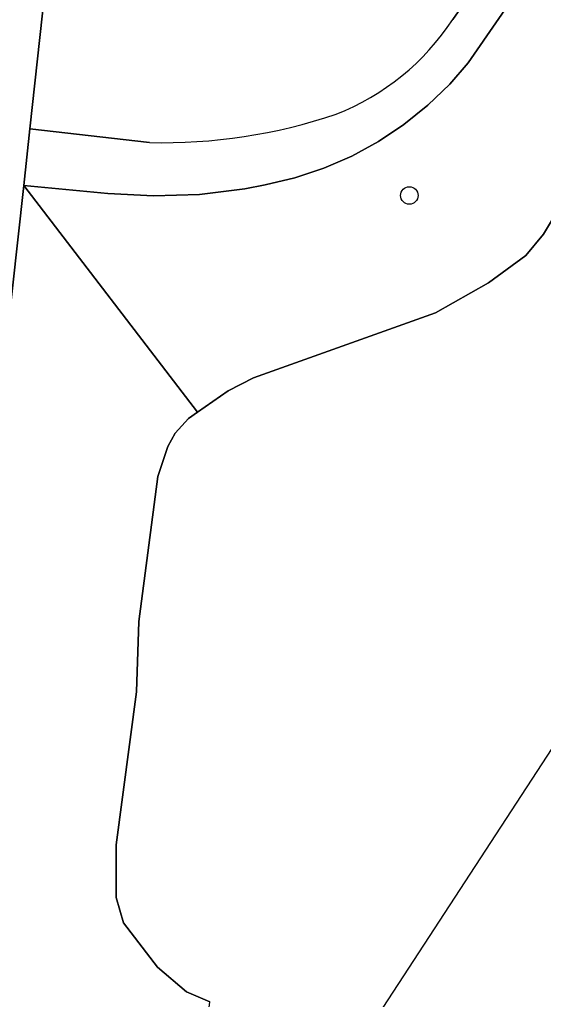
# Model space of a CAD drawing. Extents: x 161928 to 163071, y 386474 to 387428.
# Drawn here: x 162393.1 to 162422.4, y 386501 to 386555.8 of the extents above; entities that cross this region are included whole.
import ezdxf

# ---------------------------------------------------------------- set-up
doc = ezdxf.new("R2010")
doc.units = 0
for name, color, linetype in [('IMGEO_Boom', 7, 'Continuous'), ('IMGEO_Groenvoorziening', 7, 'Continuous'), ('IMGEO_Meer_plas_ven_vijver', 7, 'Continuous'), ('IMGEO_Voetpad_halfverhard', 7, 'Continuous'), ('IMGEO_Voetpad_open', 7, 'Continuous')]:
    doc.layers.add(name, color=color, linetype=linetype)

msp = doc.modelspace()

# ---------------------------------------------------------------- linework, layer by layer
at = {"layer": 'IMGEO_Boom'}
msp.add_circle((162414.897, 386545.929), 0.489, dxfattribs=at)
at = {"layer": 'IMGEO_Groenvoorziening'}
for points in [[(162440.702, 386585.864), (162418.182, 386553.338), (162417.153, 386552.158), (162415.924, 386550.971), (162414.594, 386549.899), (162413.174, 386548.95), (162411.674, 386548.131), (162410.108, 386547.45), (162408.487, 386546.912), (162406.824, 386546.52), (162405.699, 386546.306), (162403.155, 386545.99), (162400.592, 386545.903), (162398.032, 386546.045), (162393.322, 386546.486), (162403.05, 386533.82), (162404.756, 386535.016), (162406.178, 386535.73), (162416.358, 386539.36), (162419.33, 386541.041), (162421.413, 386542.569), (162422.397, 386543.77), (162427.166, 386551.666)], [(162421.638, 386561.962), (162414.895, 386562.738), (162395.336, 386564.99), (162393.659, 386549.647), (162400.359, 386548.883)], [(162417.322, 386555.758), (162421.638, 386561.962)]]:
    msp.add_lwpolyline(points, dxfattribs=at)
msp.add_lwpolyline([(162403.736, 386500.851), (162402.426, 386501.414), (162400.812, 386502.787), (162398.903, 386505.27), (162398.498, 386506.688), (162398.496, 386509.637), (162399.631, 386518.179), (162399.756, 386522.109), (162400.829, 386530.225), (162401.385, 386531.893), (162401.792, 386532.644), (162402.544, 386533.465), (162403.05, 386533.82), (162393.322, 386546.486), (162388.71, 386504.804), (162388.173, 386499.956), (162392.481, 386496.031), (162393.962, 386495.368), (162395.688, 386495.013), (162402.946, 386494.167), (162403.383, 386497.92)], close=True, dxfattribs=at)
for centre, radius, start, end in [((162405.71, 386563.417), 13.911, 291.4958, 326.5919), ((162401.077, 386579.272), 30.397, 268.6473, 288.6694)]:
    msp.add_arc(centre, radius, start, end, dxfattribs=at)
at = {"layer": 'IMGEO_Meer_plas_ven_vijver'}
for points in [[(162413.433, 386500.536), (162486.069, 386611.772)], [(162427.166, 386551.666), (162422.397, 386543.77), (162421.413, 386542.569), (162419.33, 386541.041), (162416.358, 386539.36), (162406.178, 386535.73), (162404.756, 386535.016), (162403.05, 386533.82), (162402.544, 386533.465), (162401.792, 386532.644), (162401.385, 386531.893), (162400.829, 386530.225), (162399.756, 386522.109), (162399.631, 386518.179), (162398.496, 386509.637), (162398.498, 386506.688), (162398.903, 386505.27), (162400.812, 386502.787), (162402.426, 386501.414), (162403.736, 386500.851)]]:
    msp.add_lwpolyline(points, dxfattribs=at)
at = {"layer": 'IMGEO_Voetpad_halfverhard'}
for points in [[(162499.594, 386656.083), (162499.263, 386656.313), (162499.135, 386656.201), (162498.803, 386656.095), (162497.85, 386655.862), (162487.291, 386658.568), (162490.455, 386662.814), (162488.421, 386664.371), (162467.845, 386635.008), (162465.604, 386631.858), (162464.925, 386631.316), (162463.03, 386628.501), (162461.829, 386626.715), (162459.435, 386614.943), (162447.893, 386598.102), (162445.356, 386594.4), (162444.564, 386594.917), (162421.638, 386561.962), (162417.322, 386555.758)], [(162400.359, 386548.883), (162393.659, 386549.647), (162393.322, 386546.486), (162398.032, 386546.045), (162400.592, 386545.903), (162403.155, 386545.99), (162405.699, 386546.306), (162406.824, 386546.52), (162408.487, 386546.912), (162410.108, 386547.45), (162411.674, 386548.131), (162413.174, 386548.95), (162414.594, 386549.899), (162415.924, 386550.971), (162417.153, 386552.158), (162418.182, 386553.338), (162440.702, 386585.864), (162441.634, 386585.218), (162461.367, 386614.091), (162463.996, 386626.469)]]:
    msp.add_lwpolyline(points, dxfattribs=at)
for centre, radius, start, end in [((162405.71, 386563.417), 13.911, 291.4958, 326.5919), ((162401.077, 386579.272), 30.397, 268.6473, 288.6694)]:
    msp.add_arc(centre, radius, start, end, dxfattribs=at)
at = {"layer": 'IMGEO_Voetpad_open'}
msp.add_lwpolyline([(162383.841, 386490.387), (162389.885, 386489.814), (162389.625, 386489.868), (162389.37, 386489.945), (162389.124, 386490.045), (162388.887, 386490.166), (162388.662, 386490.308), (162388.451, 386490.469), (162388.255, 386490.649), (162388.076, 386490.845), (162387.915, 386491.057), (162387.774, 386491.282), (162387.653, 386491.519), (162387.554, 386491.766), (162387.478, 386492.02), (162387.424, 386492.281), (162387.394, 386492.545), (162387.388, 386492.811), (162387.405, 386493.076), (162388.173, 386499.956), (162388.71, 386504.804), (162393.322, 386546.486), (162393.659, 386549.647), (162395.336, 386564.99)], dxfattribs=at)

doc.saveas('drawing.dxf')
